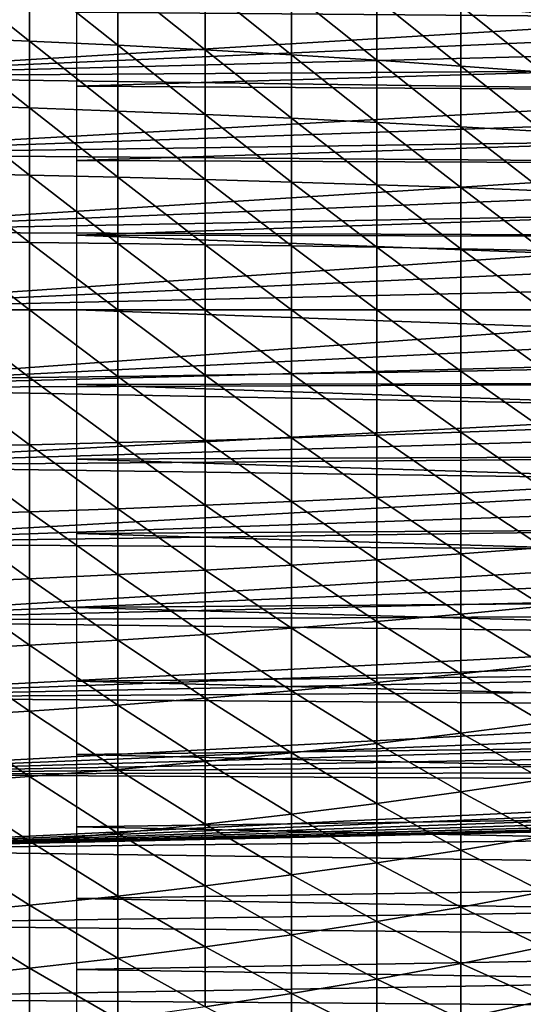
# Model space of a CAD drawing. Header units: millimetres. Extents: x -161 to 161, y -94 to 1149.
# Tile 609 of 656: x 134.69 to 140.07, y -64.96 to -54.45. Entities that reach past the tile are written whole.
import ezdxf

# ---------------------------------------------------------------- set-up
doc = ezdxf.new("R2010")
doc.units = ezdxf.units.MM
doc.header["$LTSCALE"] = 81.481481
for name, color, linetype in [('377', 7, 'CONTINUOUS'), ('378', 7, 'CONTINUOUS'), ('380', 7, 'CONTINUOUS'), ('381', 7, 'CONTINUOUS'), ('383', 7, 'CONTINUOUS')]:
    doc.layers.add(name, color=color, linetype=linetype)

msp = doc.modelspace()

# ---------------------------------------------------------------- linework, layer by layer
at = {"layer": '377', "color": 7, "linetype": 'CONTINUOUS', "true_color": 0xaaaaaa}
for points in [[(133.843, -54.643, -18.822), (133.843, -53.924, -18.697), (134.794, -54.682, -18.569), (133.843, -54.643, -18.822)], [(134.794, -54.682, -18.569), (133.843, -53.924, -18.697), (134.794, -53.973, -18.445), (134.794, -54.682, -18.569)], [(134.794, -54.682, -18.569), (134.794, -53.973, -18.445), (135.737, -54.726, -18.285), (134.794, -54.682, -18.569)], [(135.737, -54.726, -18.285), (134.794, -53.973, -18.445), (135.737, -54.027, -18.163), (135.737, -54.726, -18.285)], [(135.737, -54.726, -18.285), (135.737, -54.027, -18.163), (136.669, -54.774, -17.97), (135.737, -54.726, -18.285)], [(136.669, -54.774, -17.97), (135.737, -54.027, -18.163), (136.669, -54.088, -17.851), (136.669, -54.774, -17.97)], [(136.669, -54.774, -17.97), (136.669, -54.088, -17.851), (137.591, -54.828, -17.626), (136.669, -54.774, -17.97)], [(137.591, -54.828, -17.626), (136.669, -54.088, -17.851), (137.591, -54.154, -17.509), (137.591, -54.828, -17.626)], [(137.591, -54.828, -17.626), (137.591, -54.154, -17.509), (138.501, -54.885, -17.252), (137.591, -54.828, -17.626)], [(138.501, -54.885, -17.252), (137.591, -54.154, -17.509), (138.501, -54.226, -17.137), (138.501, -54.885, -17.252)], [(138.501, -54.885, -17.252), (138.501, -54.226, -17.137), (139.398, -54.948, -16.848), (138.501, -54.885, -17.252)], [(139.398, -54.948, -16.848), (138.501, -54.226, -17.137), (139.398, -54.304, -16.736), (139.398, -54.948, -16.848)], [(139.398, -54.948, -16.848), (139.398, -54.304, -16.736), (140.28, -55.014, -16.416), (139.398, -54.948, -16.848)], [(140.28, -55.014, -16.416), (139.398, -54.304, -16.736), (140.28, -54.388, -16.307), (140.28, -55.014, -16.416)], [(133.843, -55.366, -18.92), (133.843, -54.643, -18.822), (134.794, -55.395, -18.665), (133.843, -55.366, -18.92)], [(134.794, -55.395, -18.665), (133.843, -54.643, -18.822), (134.794, -54.682, -18.569), (134.794, -55.395, -18.665)], [(134.794, -55.395, -18.665), (134.794, -54.682, -18.569), (135.737, -55.428, -18.38), (134.794, -55.395, -18.665)], [(135.737, -55.428, -18.38), (134.794, -54.682, -18.569), (135.737, -54.726, -18.285), (135.737, -55.428, -18.38)], [(135.737, -55.428, -18.38), (135.737, -54.726, -18.285), (136.669, -55.465, -18.064), (135.737, -55.428, -18.38)], [(136.669, -55.465, -18.064), (135.737, -54.726, -18.285), (136.669, -54.774, -17.97), (136.669, -55.465, -18.064)], [(136.669, -55.465, -18.064), (136.669, -54.774, -17.97), (137.591, -55.505, -17.717), (136.669, -55.465, -18.064)], [(137.591, -55.505, -17.717), (136.669, -54.774, -17.97), (137.591, -54.828, -17.626), (137.591, -55.505, -17.717)], [(137.591, -55.505, -17.717), (137.591, -54.828, -17.626), (138.501, -55.548, -17.341), (137.591, -55.505, -17.717)], [(138.501, -55.548, -17.341), (137.591, -54.828, -17.626), (138.501, -54.885, -17.252), (138.501, -55.548, -17.341)], [(138.501, -55.548, -17.341), (138.501, -54.885, -17.252), (139.398, -55.595, -16.935), (138.501, -55.548, -17.341)], [(139.398, -55.595, -16.935), (138.501, -54.885, -17.252), (139.398, -54.948, -16.848), (139.398, -55.595, -16.935)], [(139.398, -55.595, -16.935), (139.398, -54.948, -16.848), (140.28, -55.645, -16.501), (139.398, -55.595, -16.935)], [(140.28, -55.645, -16.501), (139.398, -54.948, -16.848), (140.28, -55.014, -16.416), (140.28, -55.645, -16.501)], [(133.843, -56.092, -18.989), (133.843, -55.366, -18.92), (134.794, -56.112, -18.734), (133.843, -56.092, -18.989)], [(134.794, -56.112, -18.734), (133.843, -55.366, -18.92), (134.794, -55.395, -18.665), (134.794, -56.112, -18.734)], [(134.794, -56.112, -18.734), (134.794, -55.395, -18.665), (135.737, -56.134, -18.447), (134.794, -56.112, -18.734)], [(135.737, -56.134, -18.447), (134.794, -55.395, -18.665), (135.737, -55.428, -18.38), (135.737, -56.134, -18.447)], [(135.737, -56.134, -18.447), (135.737, -55.428, -18.38), (136.669, -56.158, -18.13), (135.737, -56.134, -18.447)], [(136.669, -56.158, -18.13), (135.737, -55.428, -18.38), (136.669, -55.465, -18.064), (136.669, -56.158, -18.13)], [(136.669, -56.158, -18.13), (136.669, -55.465, -18.064), (137.591, -56.185, -17.783), (136.669, -56.158, -18.13)], [(137.591, -56.185, -17.783), (136.669, -55.465, -18.064), (137.591, -55.505, -17.717), (137.591, -56.185, -17.783)], [(137.591, -56.185, -17.783), (137.591, -55.505, -17.717), (138.501, -56.214, -17.405), (137.591, -56.185, -17.783)], [(138.501, -56.214, -17.405), (137.591, -55.505, -17.717), (138.501, -55.548, -17.341), (138.501, -56.214, -17.405)], [(138.501, -56.214, -17.405), (138.501, -55.548, -17.341), (139.398, -56.245, -16.998), (138.501, -56.214, -17.405)], [(139.398, -56.245, -16.998), (138.501, -55.548, -17.341), (139.398, -55.595, -16.935), (139.398, -56.245, -16.998)], [(139.398, -56.245, -16.998), (139.398, -55.595, -16.935), (140.28, -56.278, -16.562), (139.398, -56.245, -16.998)], [(140.28, -56.278, -16.562), (139.398, -55.595, -16.935), (140.28, -55.645, -16.501), (140.28, -56.278, -16.562)], [(133.843, -56.821, -19.031), (133.843, -56.092, -18.989), (134.794, -56.83, -18.775), (133.843, -56.821, -19.031)], [(134.794, -56.83, -18.775), (133.843, -56.092, -18.989), (134.794, -56.112, -18.734), (134.794, -56.83, -18.775)], [(134.794, -56.83, -18.775), (134.794, -56.112, -18.734), (135.737, -56.841, -18.488), (134.794, -56.83, -18.775)], [(135.737, -56.841, -18.488), (134.794, -56.112, -18.734), (135.737, -56.134, -18.447), (135.737, -56.841, -18.488)], [(135.737, -56.841, -18.488), (135.737, -56.134, -18.447), (136.669, -56.854, -18.17), (135.737, -56.841, -18.488)], [(136.669, -56.854, -18.17), (135.737, -56.134, -18.447), (136.669, -56.158, -18.13), (136.669, -56.854, -18.17)], [(136.669, -56.854, -18.17), (136.669, -56.158, -18.13), (137.591, -56.867, -17.822), (136.669, -56.854, -18.17)], [(137.591, -56.867, -17.822), (136.669, -56.158, -18.13), (137.591, -56.185, -17.783), (137.591, -56.867, -17.822)], [(137.591, -56.867, -17.822), (137.591, -56.185, -17.783), (138.501, -56.881, -17.444), (137.591, -56.867, -17.822)], [(138.501, -56.881, -17.444), (137.591, -56.185, -17.783), (138.501, -56.214, -17.405), (138.501, -56.881, -17.444)], [(138.501, -56.881, -17.444), (138.501, -56.214, -17.405), (139.398, -56.897, -17.035), (138.501, -56.881, -17.444)], [(139.398, -56.897, -17.035), (138.501, -56.214, -17.405), (139.398, -56.245, -16.998), (139.398, -56.897, -17.035)], [(139.398, -56.897, -17.035), (139.398, -56.245, -16.998), (140.28, -56.914, -16.598), (139.398, -56.897, -17.035)], [(140.28, -56.914, -16.598), (139.398, -56.245, -16.998), (140.28, -56.278, -16.562), (140.28, -56.914, -16.598)], [(133.843, -57.55, -19.045), (133.843, -56.821, -19.031), (134.794, -57.55, -18.789), (133.843, -57.55, -19.045)], [(134.794, -57.55, -18.789), (133.843, -56.821, -19.031), (134.794, -56.83, -18.775), (134.794, -57.55, -18.789)], [(134.794, -57.55, -18.789), (134.794, -56.83, -18.775), (135.737, -57.55, -18.502), (134.794, -57.55, -18.789)], [(135.737, -57.55, -18.502), (134.794, -56.83, -18.775), (135.737, -56.841, -18.488), (135.737, -57.55, -18.502)], [(135.737, -57.55, -18.502), (135.737, -56.841, -18.488), (136.669, -57.55, -18.184), (135.737, -57.55, -18.502)], [(136.669, -57.55, -18.184), (135.737, -56.841, -18.488), (136.669, -56.854, -18.17), (136.669, -57.55, -18.184)], [(136.669, -57.55, -18.184), (136.669, -56.854, -18.17), (137.591, -57.55, -17.835), (136.669, -57.55, -18.184)], [(137.591, -57.55, -17.835), (136.669, -56.854, -18.17), (137.591, -56.867, -17.822), (137.591, -57.55, -17.835)], [(137.591, -57.55, -17.835), (137.591, -56.867, -17.822), (138.501, -57.55, -17.456), (137.591, -57.55, -17.835)], [(138.501, -57.55, -17.456), (137.591, -56.867, -17.822), (138.501, -56.881, -17.444), (138.501, -57.55, -17.456)], [(138.501, -57.55, -17.456), (138.501, -56.881, -17.444), (139.398, -57.55, -17.048), (138.501, -57.55, -17.456)], [(139.398, -57.55, -17.048), (138.501, -56.881, -17.444), (139.398, -56.897, -17.035), (139.398, -57.55, -17.048)], [(139.398, -57.55, -17.048), (139.398, -56.897, -17.035), (140.28, -57.55, -16.61), (139.398, -57.55, -17.048)], [(140.28, -57.55, -16.61), (139.398, -56.897, -17.035), (140.28, -56.914, -16.598), (140.28, -57.55, -16.61)], [(133.843, -58.279, -19.031), (133.843, -57.55, -19.045), (134.794, -58.27, -18.775), (133.843, -58.279, -19.031)], [(134.794, -58.27, -18.775), (133.843, -57.55, -19.045), (134.794, -57.55, -18.789), (134.794, -58.27, -18.775)], [(134.794, -58.27, -18.775), (134.794, -57.55, -18.789), (135.737, -58.259, -18.488), (134.794, -58.27, -18.775)], [(135.737, -58.259, -18.488), (134.794, -57.55, -18.789), (135.737, -57.55, -18.502), (135.737, -58.259, -18.488)], [(135.737, -58.259, -18.488), (135.737, -57.55, -18.502), (136.669, -58.246, -18.17), (135.737, -58.259, -18.488)], [(136.669, -58.246, -18.17), (135.737, -57.55, -18.502), (136.669, -57.55, -18.184), (136.669, -58.246, -18.17)], [(136.669, -58.246, -18.17), (136.669, -57.55, -18.184), (137.591, -58.233, -17.822), (136.669, -58.246, -18.17)], [(137.591, -58.233, -17.822), (136.669, -57.55, -18.184), (137.591, -57.55, -17.835), (137.591, -58.233, -17.822)], [(137.591, -58.233, -17.822), (137.591, -57.55, -17.835), (138.501, -58.219, -17.444), (137.591, -58.233, -17.822)], [(138.501, -58.219, -17.444), (137.591, -57.55, -17.835), (138.501, -57.55, -17.456), (138.501, -58.219, -17.444)], [(138.501, -58.219, -17.444), (138.501, -57.55, -17.456), (139.398, -58.203, -17.035), (138.501, -58.219, -17.444)], [(139.398, -58.203, -17.035), (138.501, -57.55, -17.456), (139.398, -57.55, -17.048), (139.398, -58.203, -17.035)], [(139.398, -58.203, -17.035), (139.398, -57.55, -17.048), (140.28, -58.186, -16.598), (139.398, -58.203, -17.035)], [(140.28, -58.186, -16.598), (139.398, -57.55, -17.048), (140.28, -57.55, -16.61), (140.28, -58.186, -16.598)], [(139.398, -58.855, -16.998), (138.501, -58.219, -17.444), (139.398, -58.203, -17.035), (139.398, -58.855, -16.998)], [(140.28, -58.822, -16.562), (139.398, -58.203, -17.035), (140.28, -58.186, -16.598), (140.28, -58.822, -16.562)], [(139.398, -58.855, -16.998), (139.398, -58.203, -17.035), (140.28, -58.822, -16.562), (139.398, -58.855, -16.998)], [(134.794, -58.988, -18.734), (133.843, -58.279, -19.031), (134.794, -58.27, -18.775), (134.794, -58.988, -18.734)], [(133.843, -59.008, -18.989), (133.843, -58.279, -19.031), (134.794, -58.988, -18.734), (133.843, -59.008, -18.989)], [(135.737, -58.966, -18.447), (134.794, -58.27, -18.775), (135.737, -58.259, -18.488), (135.737, -58.966, -18.447)], [(134.794, -58.988, -18.734), (134.794, -58.27, -18.775), (135.737, -58.966, -18.447), (134.794, -58.988, -18.734)], [(136.669, -58.942, -18.13), (135.737, -58.259, -18.488), (136.669, -58.246, -18.17), (136.669, -58.942, -18.13)], [(135.737, -58.966, -18.447), (135.737, -58.259, -18.488), (136.669, -58.942, -18.13), (135.737, -58.966, -18.447)], [(137.591, -58.915, -17.783), (136.669, -58.246, -18.17), (137.591, -58.233, -17.822), (137.591, -58.915, -17.783)], [(136.669, -58.942, -18.13), (136.669, -58.246, -18.17), (137.591, -58.915, -17.783), (136.669, -58.942, -18.13)], [(138.501, -58.886, -17.405), (137.591, -58.233, -17.822), (138.501, -58.219, -17.444), (138.501, -58.886, -17.405)], [(137.591, -58.915, -17.783), (137.591, -58.233, -17.822), (138.501, -58.886, -17.405), (137.591, -58.915, -17.783)], [(138.501, -58.886, -17.405), (138.501, -58.219, -17.444), (139.398, -58.855, -16.998), (138.501, -58.886, -17.405)], [(140.28, -59.455, -16.501), (139.398, -58.855, -16.998), (140.28, -58.822, -16.562), (140.28, -59.455, -16.501)], [(136.669, -59.635, -18.064), (135.737, -58.966, -18.447), (136.669, -58.942, -18.13), (136.669, -59.635, -18.064)], [(137.591, -59.595, -17.717), (136.669, -58.942, -18.13), (137.591, -58.915, -17.783), (137.591, -59.595, -17.717)], [(136.669, -59.635, -18.064), (136.669, -58.942, -18.13), (137.591, -59.595, -17.717), (136.669, -59.635, -18.064)], [(138.501, -59.552, -17.341), (137.591, -58.915, -17.783), (138.501, -58.886, -17.405), (138.501, -59.552, -17.341)], [(137.591, -59.595, -17.717), (137.591, -58.915, -17.783), (138.501, -59.552, -17.341), (137.591, -59.595, -17.717)], [(139.398, -59.505, -16.935), (138.501, -58.886, -17.405), (139.398, -58.855, -16.998), (139.398, -59.505, -16.935)], [(138.501, -59.552, -17.341), (138.501, -58.886, -17.405), (139.398, -59.505, -16.935), (138.501, -59.552, -17.341)], [(139.398, -59.505, -16.935), (139.398, -58.855, -16.998), (140.28, -59.455, -16.501), (139.398, -59.505, -16.935)], [(134.794, -59.705, -18.665), (133.843, -59.008, -18.989), (134.794, -58.988, -18.734), (134.794, -59.705, -18.665)], [(133.843, -59.734, -18.92), (133.843, -59.008, -18.989), (134.794, -59.705, -18.665), (133.843, -59.734, -18.92)], [(135.737, -59.672, -18.38), (134.794, -58.988, -18.734), (135.737, -58.966, -18.447), (135.737, -59.672, -18.38)], [(134.794, -59.705, -18.665), (134.794, -58.988, -18.734), (135.737, -59.672, -18.38), (134.794, -59.705, -18.665)], [(135.737, -59.672, -18.38), (135.737, -58.966, -18.447), (136.669, -59.635, -18.064), (135.737, -59.672, -18.38)], [(140.28, -60.086, -16.416), (139.398, -59.505, -16.935), (140.28, -59.455, -16.501), (140.28, -60.086, -16.416)], [(138.501, -60.215, -17.252), (137.591, -59.595, -17.717), (138.501, -59.552, -17.341), (138.501, -60.215, -17.252)], [(139.398, -60.152, -16.848), (138.501, -59.552, -17.341), (139.398, -59.505, -16.935), (139.398, -60.152, -16.848)], [(138.501, -60.215, -17.252), (138.501, -59.552, -17.341), (139.398, -60.152, -16.848), (138.501, -60.215, -17.252)], [(139.398, -60.152, -16.848), (139.398, -59.505, -16.935), (140.28, -60.086, -16.416), (139.398, -60.152, -16.848)], [(135.737, -60.374, -18.285), (134.794, -59.705, -18.665), (135.737, -59.672, -18.38), (135.737, -60.374, -18.285)], [(136.669, -60.326, -17.97), (135.737, -59.672, -18.38), (136.669, -59.635, -18.064), (136.669, -60.326, -17.97)], [(135.737, -60.374, -18.285), (135.737, -59.672, -18.38), (136.669, -60.326, -17.97), (135.737, -60.374, -18.285)], [(137.591, -60.272, -17.626), (136.669, -59.635, -18.064), (137.591, -59.595, -17.717), (137.591, -60.272, -17.626)], [(136.669, -60.326, -17.97), (136.669, -59.635, -18.064), (137.591, -60.272, -17.626), (136.669, -60.326, -17.97)], [(137.591, -60.272, -17.626), (137.591, -59.595, -17.717), (138.501, -60.215, -17.252), (137.591, -60.272, -17.626)], [(134.794, -60.418, -18.569), (133.843, -59.734, -18.92), (134.794, -59.705, -18.665), (134.794, -60.418, -18.569)], [(133.843, -60.457, -18.822), (133.843, -59.734, -18.92), (134.794, -60.418, -18.569), (133.843, -60.457, -18.822)], [(134.794, -60.418, -18.569), (134.794, -59.705, -18.665), (135.737, -60.374, -18.285), (134.794, -60.418, -18.569)], [(140.28, -60.712, -16.307), (139.398, -60.152, -16.848), (140.28, -60.086, -16.416), (140.28, -60.712, -16.307)], [(139.398, -60.796, -16.736), (138.501, -60.215, -17.252), (139.398, -60.152, -16.848), (139.398, -60.796, -16.736)], [(139.398, -60.796, -16.736), (139.398, -60.152, -16.848), (140.28, -60.712, -16.307), (139.398, -60.796, -16.736)], [(137.591, -60.946, -17.509), (136.669, -60.326, -17.97), (137.591, -60.272, -17.626), (137.591, -60.946, -17.509)], [(138.501, -60.874, -17.137), (137.591, -60.272, -17.626), (138.501, -60.215, -17.252), (138.501, -60.874, -17.137)], [(137.591, -60.946, -17.509), (137.591, -60.272, -17.626), (138.501, -60.874, -17.137), (137.591, -60.946, -17.509)], [(138.501, -60.874, -17.137), (138.501, -60.215, -17.252), (139.398, -60.796, -16.736), (138.501, -60.874, -17.137)], [(135.737, -61.073, -18.163), (134.794, -60.418, -18.569), (135.737, -60.374, -18.285), (135.737, -61.073, -18.163)], [(136.669, -61.012, -17.851), (135.737, -60.374, -18.285), (136.669, -60.326, -17.97), (136.669, -61.012, -17.851)], [(135.737, -61.073, -18.163), (135.737, -60.374, -18.285), (136.669, -61.012, -17.851), (135.737, -61.073, -18.163)], [(136.669, -61.012, -17.851), (136.669, -60.326, -17.97), (137.591, -60.946, -17.509), (136.669, -61.012, -17.851)], [(134.794, -61.127, -18.445), (133.843, -60.457, -18.822), (134.794, -60.418, -18.569), (134.794, -61.127, -18.445)], [(133.843, -61.176, -18.697), (133.843, -60.457, -18.822), (134.794, -61.127, -18.445), (133.843, -61.176, -18.697)], [(134.794, -61.127, -18.445), (134.794, -60.418, -18.569), (135.737, -61.073, -18.163), (134.794, -61.127, -18.445)], [(140.28, -61.335, -16.173), (139.398, -60.796, -16.736), (140.28, -60.712, -16.307), (140.28, -61.335, -16.173)], [(139.398, -61.434, -16.6), (138.501, -60.874, -17.137), (139.398, -60.796, -16.736), (139.398, -61.434, -16.6)], [(139.398, -61.434, -16.6), (139.398, -60.796, -16.736), (140.28, -61.335, -16.173), (139.398, -61.434, -16.6)], [(138.501, -61.527, -16.997), (137.591, -60.946, -17.509), (138.501, -60.874, -17.137), (138.501, -61.527, -16.997)], [(138.501, -61.527, -16.997), (138.501, -60.874, -17.137), (139.398, -61.434, -16.6), (138.501, -61.527, -16.997)], [(136.669, -61.693, -17.705), (135.737, -61.073, -18.163), (136.669, -61.012, -17.851), (136.669, -61.693, -17.705)], [(137.591, -61.614, -17.366), (136.669, -61.012, -17.851), (137.591, -60.946, -17.509), (137.591, -61.614, -17.366)], [(136.669, -61.693, -17.705), (136.669, -61.012, -17.851), (137.591, -61.614, -17.366), (136.669, -61.693, -17.705)], [(137.591, -61.614, -17.366), (137.591, -60.946, -17.509), (138.501, -61.527, -16.997), (137.591, -61.614, -17.366)], [(134.794, -61.831, -18.295), (133.843, -61.176, -18.697), (134.794, -61.127, -18.445), (134.794, -61.831, -18.295)], [(135.737, -61.766, -18.015), (134.794, -61.127, -18.445), (135.737, -61.073, -18.163), (135.737, -61.766, -18.015)], [(134.794, -61.831, -18.295), (134.794, -61.127, -18.445), (135.737, -61.766, -18.015), (134.794, -61.831, -18.295)], [(135.737, -61.766, -18.015), (135.737, -61.073, -18.163), (136.669, -61.693, -17.705), (135.737, -61.766, -18.015)], [(133.843, -61.89, -18.544), (133.843, -61.176, -18.697), (134.794, -61.831, -18.295), (133.843, -61.89, -18.544)], [(140.28, -61.951, -16.017), (139.398, -61.434, -16.6), (140.28, -61.335, -16.173), (140.28, -61.951, -16.017)], [(139.398, -62.067, -16.439), (138.501, -61.527, -16.997), (139.398, -61.434, -16.6), (139.398, -62.067, -16.439)], [(139.398, -62.067, -16.439), (139.398, -61.434, -16.6), (140.28, -61.951, -16.017), (139.398, -62.067, -16.439)], [(138.501, -62.176, -16.832), (137.591, -61.614, -17.366), (138.501, -61.527, -16.997), (138.501, -62.176, -16.832)], [(138.501, -62.176, -16.832), (138.501, -61.527, -16.997), (139.398, -62.067, -16.439), (138.501, -62.176, -16.832)], [(137.591, -62.276, -17.197), (136.669, -61.693, -17.705), (137.591, -61.614, -17.366), (137.591, -62.276, -17.197)], [(137.591, -62.276, -17.197), (137.591, -61.614, -17.366), (138.501, -62.176, -16.832), (137.591, -62.276, -17.197)], [(135.737, -62.453, -17.84), (134.794, -61.831, -18.295), (135.737, -61.766, -18.015), (135.737, -62.453, -17.84)], [(136.669, -62.368, -17.534), (135.737, -61.766, -18.015), (136.669, -61.693, -17.705), (136.669, -62.368, -17.534)], [(135.737, -62.453, -17.84), (135.737, -61.766, -18.015), (136.669, -62.368, -17.534), (135.737, -62.453, -17.84)], [(136.669, -62.368, -17.534), (136.669, -61.693, -17.705), (137.591, -62.276, -17.197), (136.669, -62.368, -17.534)], [(134.794, -62.529, -18.117), (133.843, -61.89, -18.544), (134.794, -61.831, -18.295), (134.794, -62.529, -18.117)], [(134.794, -62.529, -18.117), (134.794, -61.831, -18.295), (135.737, -62.453, -17.84), (134.794, -62.529, -18.117)], [(133.843, -62.597, -18.364), (133.843, -61.89, -18.544), (134.794, -62.529, -18.117), (133.843, -62.597, -18.364)], [(140.28, -62.562, -15.836), (139.398, -62.067, -16.439), (140.28, -61.951, -16.017), (140.28, -62.562, -15.836)], [(139.398, -62.694, -16.253), (138.501, -62.176, -16.832), (139.398, -62.067, -16.439), (139.398, -62.694, -16.253)], [(139.398, -62.694, -16.253), (139.398, -62.067, -16.439), (140.28, -62.562, -15.836), (139.398, -62.694, -16.253)], [(138.501, -62.817, -16.643), (137.591, -62.276, -17.197), (138.501, -62.176, -16.832), (138.501, -62.817, -16.643)], [(138.501, -62.817, -16.643), (138.501, -62.176, -16.832), (139.398, -62.694, -16.253), (138.501, -62.817, -16.643)], [(137.591, -62.931, -17.004), (136.669, -62.368, -17.534), (137.591, -62.276, -17.197), (137.591, -62.931, -17.004)], [(137.591, -62.931, -17.004), (137.591, -62.276, -17.197), (138.501, -62.817, -16.643), (137.591, -62.931, -17.004)], [(136.669, -63.036, -17.336), (135.737, -62.453, -17.84), (136.669, -62.368, -17.534), (136.669, -63.036, -17.336)], [(136.669, -63.036, -17.336), (136.669, -62.368, -17.534), (137.591, -62.931, -17.004), (136.669, -63.036, -17.336)], [(135.737, -63.132, -17.639), (134.794, -62.529, -18.117), (135.737, -62.453, -17.84), (135.737, -63.132, -17.639)], [(135.737, -63.132, -17.639), (135.737, -62.453, -17.84), (136.669, -63.036, -17.336), (135.737, -63.132, -17.639)], [(134.794, -63.219, -17.913), (133.843, -62.597, -18.364), (134.794, -62.529, -18.117), (134.794, -63.219, -17.913)], [(133.843, -63.296, -18.158), (133.843, -62.597, -18.364), (134.794, -63.219, -17.913), (133.843, -63.296, -18.158)], [(134.794, -63.219, -17.913), (134.794, -62.529, -18.117), (135.737, -63.132, -17.639), (134.794, -63.219, -17.913)], [(140.28, -63.165, -15.633), (139.398, -62.694, -16.253), (140.28, -62.562, -15.836), (140.28, -63.165, -15.633)], [(139.398, -63.313, -16.045), (138.501, -62.817, -16.643), (139.398, -62.694, -16.253), (139.398, -63.313, -16.045)], [(139.398, -63.313, -16.045), (139.398, -62.694, -16.253), (140.28, -63.165, -15.633), (139.398, -63.313, -16.045)], [(138.501, -63.451, -16.429), (137.591, -62.931, -17.004), (138.501, -62.817, -16.643), (138.501, -63.451, -16.429)], [(138.501, -63.451, -16.429), (138.501, -62.817, -16.643), (139.398, -63.313, -16.045), (138.501, -63.451, -16.429)], [(137.591, -63.579, -16.785), (136.669, -63.036, -17.336), (137.591, -62.931, -17.004), (137.591, -63.579, -16.785)], [(137.591, -63.579, -16.785), (137.591, -62.931, -17.004), (138.501, -63.451, -16.429), (137.591, -63.579, -16.785)], [(136.669, -63.696, -17.113), (135.737, -63.132, -17.639), (136.669, -63.036, -17.336), (136.669, -63.696, -17.113)], [(136.669, -63.696, -17.113), (136.669, -63.036, -17.336), (137.591, -63.579, -16.785), (136.669, -63.696, -17.113)], [(135.737, -63.804, -17.413), (134.794, -63.219, -17.913), (135.737, -63.132, -17.639), (135.737, -63.804, -17.413)], [(135.737, -63.804, -17.413), (135.737, -63.132, -17.639), (136.669, -63.696, -17.113), (135.737, -63.804, -17.413)], [(134.794, -63.901, -17.683), (133.843, -63.296, -18.158), (134.794, -63.219, -17.913), (134.794, -63.901, -17.683)], [(134.794, -63.901, -17.683), (134.794, -63.219, -17.913), (135.737, -63.804, -17.413), (134.794, -63.901, -17.683)], [(140.28, -63.759, -15.406), (139.398, -63.313, -16.045), (140.28, -63.165, -15.633), (140.28, -63.759, -15.406)], [(133.843, -63.988, -17.924), (133.843, -63.296, -18.158), (134.794, -63.901, -17.683), (133.843, -63.988, -17.924)], [(139.398, -63.923, -15.812), (138.501, -63.451, -16.429), (139.398, -63.313, -16.045), (139.398, -63.923, -15.812)], [(139.398, -63.923, -15.812), (139.398, -63.313, -16.045), (140.28, -63.759, -15.406), (139.398, -63.923, -15.812)], [(138.501, -64.075, -16.191), (137.591, -63.579, -16.785), (138.501, -63.451, -16.429), (138.501, -64.075, -16.191)], [(138.501, -64.075, -16.191), (138.501, -63.451, -16.429), (139.398, -63.923, -15.812), (138.501, -64.075, -16.191)], [(137.591, -64.217, -16.542), (136.669, -63.696, -17.113), (137.591, -63.579, -16.785), (137.591, -64.217, -16.542)], [(137.591, -64.217, -16.542), (137.591, -63.579, -16.785), (138.501, -64.075, -16.191), (137.591, -64.217, -16.542)], [(136.669, -64.347, -16.865), (135.737, -63.804, -17.413), (136.669, -63.696, -17.113), (136.669, -64.347, -16.865)], [(136.669, -64.347, -16.865), (136.669, -63.696, -17.113), (137.591, -64.217, -16.542), (136.669, -64.347, -16.865)], [(140.28, -64.345, -15.157), (139.398, -63.923, -15.812), (140.28, -63.759, -15.406), (140.28, -64.345, -15.157)], [(135.737, -64.466, -17.16), (134.794, -63.901, -17.683), (135.737, -63.804, -17.413), (135.737, -64.466, -17.16)], [(135.737, -64.466, -17.16), (135.737, -63.804, -17.413), (136.669, -64.347, -16.865), (135.737, -64.466, -17.16)], [(134.794, -64.574, -17.427), (133.843, -63.988, -17.924), (134.794, -63.901, -17.683), (134.794, -64.574, -17.427)], [(134.794, -64.574, -17.427), (134.794, -63.901, -17.683), (135.737, -64.466, -17.16), (134.794, -64.574, -17.427)], [(139.398, -64.524, -15.556), (138.501, -64.075, -16.191), (139.398, -63.923, -15.812), (139.398, -64.524, -15.556)], [(139.398, -64.524, -15.556), (139.398, -63.923, -15.812), (140.28, -64.345, -15.157), (139.398, -64.524, -15.556)], [(133.843, -64.669, -17.664), (133.843, -63.988, -17.924), (134.794, -64.574, -17.427), (133.843, -64.669, -17.664)], [(138.501, -64.691, -15.929), (137.591, -64.217, -16.542), (138.501, -64.075, -16.191), (138.501, -64.691, -15.929)], [(138.501, -64.691, -15.929), (138.501, -64.075, -16.191), (139.398, -64.524, -15.556), (138.501, -64.691, -15.929)], [(137.591, -64.846, -16.274), (136.669, -64.347, -16.865), (137.591, -64.217, -16.542), (137.591, -64.846, -16.274)], [(137.591, -64.846, -16.274), (137.591, -64.217, -16.542), (138.501, -64.691, -15.929), (137.591, -64.846, -16.274)], [(136.669, -64.988, -16.593), (135.737, -64.466, -17.16), (136.669, -64.347, -16.865), (136.669, -64.988, -16.593)], [(136.669, -64.988, -16.593), (136.669, -64.347, -16.865), (137.591, -64.846, -16.274), (136.669, -64.988, -16.593)], [(140.28, -64.92, -14.886), (139.398, -64.524, -15.556), (140.28, -64.345, -15.157), (140.28, -64.92, -14.886)], [(135.737, -65.118, -16.883), (134.794, -64.574, -17.427), (135.737, -64.466, -17.16), (135.737, -65.118, -16.883)], [(135.737, -65.118, -16.883), (135.737, -64.466, -17.16), (136.669, -64.988, -16.593), (135.737, -65.118, -16.883)], [(134.794, -65.236, -17.145), (133.843, -64.669, -17.664), (134.794, -64.574, -17.427), (134.794, -65.236, -17.145)], [(134.794, -65.236, -17.145), (134.794, -64.574, -17.427), (135.737, -65.118, -16.883), (134.794, -65.236, -17.145)], [(139.398, -65.115, -15.278), (138.501, -64.691, -15.929), (139.398, -64.524, -15.556), (139.398, -65.115, -15.278)], [(139.398, -65.115, -15.278), (139.398, -64.524, -15.556), (140.28, -64.92, -14.886), (139.398, -65.115, -15.278)], [(133.843, -65.341, -17.379), (133.843, -64.669, -17.664), (134.794, -65.236, -17.145), (133.843, -65.341, -17.379)], [(138.501, -65.296, -15.644), (137.591, -64.846, -16.274), (138.501, -64.691, -15.929), (138.501, -65.296, -15.644)], [(138.501, -65.296, -15.644), (138.501, -64.691, -15.929), (139.398, -65.115, -15.278), (138.501, -65.296, -15.644)], [(137.591, -65.464, -15.983), (136.669, -64.988, -16.593), (137.591, -64.846, -16.274), (137.591, -65.464, -15.983)], [(137.591, -65.464, -15.983), (137.591, -64.846, -16.274), (138.501, -65.296, -15.644), (137.591, -65.464, -15.983)], [(140.28, -65.485, -14.592), (139.398, -65.115, -15.278), (140.28, -64.92, -14.886), (140.28, -65.485, -14.592)]]:
    msp.add_3dface(points, dxfattribs=at)
at = {"layer": '378', "color": 7, "linetype": 'CONTINUOUS', "true_color": 0xaaaaaa}
for points in [[(131.8, -55.059, 22.06), (144.421, -54.296, 21.961), (131.8, -54.234, 21.951), (131.8, -55.059, 22.06)], [(144.257, -54.518, 21.992), (144.421, -54.296, 21.961), (131.8, -55.059, 22.06), (144.257, -54.518, 21.992)], [(144.106, -54.746, 22.023), (144.257, -54.518, 21.992), (131.8, -55.059, 22.06), (144.106, -54.746, 22.023)], [(143.967, -54.982, 22.051), (144.106, -54.746, 22.023), (131.8, -55.059, 22.06), (143.967, -54.982, 22.051)], [(143.841, -55.224, 22.078), (143.967, -54.982, 22.051), (131.8, -55.059, 22.06), (143.841, -55.224, 22.078)], [(131.8, -55.887, 22.138), (143.841, -55.224, 22.078), (131.8, -55.059, 22.06), (131.8, -55.887, 22.138)], [(143.727, -55.471, 22.103), (143.841, -55.224, 22.078), (131.8, -55.887, 22.138), (143.727, -55.471, 22.103)], [(143.627, -55.722, 22.125), (143.727, -55.471, 22.103), (131.8, -55.887, 22.138), (143.627, -55.722, 22.125)], [(143.54, -55.979, 22.144), (143.627, -55.722, 22.125), (131.8, -55.887, 22.138), (143.54, -55.979, 22.144)], [(131.8, -56.718, 22.184), (143.54, -55.979, 22.144), (131.8, -55.887, 22.138), (131.8, -56.718, 22.184)], [(143.466, -56.239, 22.161), (143.54, -55.979, 22.144), (131.8, -56.718, 22.184), (143.466, -56.239, 22.161)], [(143.406, -56.499, 22.175), (143.466, -56.239, 22.161), (131.8, -56.718, 22.184), (143.406, -56.499, 22.175)], [(143.359, -56.76, 22.186), (143.406, -56.499, 22.175), (131.8, -56.718, 22.184), (143.359, -56.76, 22.186)], [(131.8, -57.55, 22.2), (143.359, -56.76, 22.186), (131.8, -56.718, 22.184), (131.8, -57.55, 22.2)], [(143.326, -57.022, 22.194), (143.359, -56.76, 22.186), (131.8, -57.55, 22.2), (143.326, -57.022, 22.194)], [(143.306, -57.286, 22.198), (143.326, -57.022, 22.194), (131.8, -57.55, 22.2), (143.306, -57.286, 22.198)], [(143.3, -57.55, 22.2), (143.306, -57.286, 22.198), (131.8, -57.55, 22.2), (143.3, -57.55, 22.2)]]:
    msp.add_3dface(points, dxfattribs=at)
at = {"layer": '380', "color": 7, "linetype": 'CONTINUOUS', "true_color": 0xaaaaaa}
for points in [[(156.317, -53.799, 19.866), (156.317, -54.543, 19.992), (135.3, -54.373, 20.708), (156.317, -53.799, 19.866)], [(135.3, -54.373, 20.708), (156.317, -54.543, 19.992), (135.3, -55.163, 20.814), (135.3, -54.373, 20.708)], [(156.317, -54.543, 19.992), (156.317, -55.291, 20.09), (135.3, -55.163, 20.814), (156.317, -54.543, 19.992)], [(135.3, -55.163, 20.814), (156.317, -55.291, 20.09), (135.3, -55.957, 20.889), (135.3, -55.163, 20.814)], [(156.317, -55.291, 20.09), (156.317, -56.042, 20.16), (135.3, -55.957, 20.889), (156.317, -55.291, 20.09)], [(135.3, -55.957, 20.889), (156.317, -56.042, 20.16), (135.3, -56.753, 20.935), (135.3, -55.957, 20.889)], [(156.317, -56.042, 20.16), (156.317, -56.796, 20.202), (135.3, -56.753, 20.935), (156.317, -56.042, 20.16)], [(156.317, -56.796, 20.202), (156.317, -57.55, 20.216), (135.3, -56.753, 20.935), (156.317, -56.796, 20.202)], [(135.3, -56.753, 20.935), (156.317, -57.55, 20.216), (135.3, -57.55, 20.95), (135.3, -56.753, 20.935)]]:
    msp.add_3dface(points, dxfattribs=at)
at = {"layer": '381', "color": 7, "linetype": 'CONTINUOUS', "true_color": 0xaaaaaa}
for points in [[(143.3, -57.55, 22.2), (131.8, -57.55, 22.2), (131.8, -58.382, 22.184), (143.3, -57.55, 22.2)], [(143.3, -57.55, 22.2), (131.8, -58.382, 22.184), (143.306, -57.814, 22.198), (143.3, -57.55, 22.2)], [(143.306, -57.814, 22.198), (131.8, -58.382, 22.184), (143.326, -58.078, 22.194), (143.306, -57.814, 22.198)], [(143.326, -58.078, 22.194), (131.8, -58.382, 22.184), (143.359, -58.34, 22.186), (143.326, -58.078, 22.194)], [(143.359, -58.34, 22.186), (131.8, -58.382, 22.184), (143.406, -58.6, 22.175), (143.359, -58.34, 22.186)], [(131.8, -58.382, 22.184), (131.8, -59.213, 22.138), (143.406, -58.6, 22.175), (131.8, -58.382, 22.184)], [(143.406, -58.6, 22.175), (131.8, -59.213, 22.138), (143.466, -58.861, 22.161), (143.406, -58.6, 22.175)], [(143.466, -58.861, 22.161), (131.8, -59.213, 22.138), (143.54, -59.121, 22.144), (143.466, -58.861, 22.161)], [(143.54, -59.121, 22.144), (131.8, -59.213, 22.138), (143.627, -59.378, 22.125), (143.54, -59.121, 22.144)], [(131.8, -59.213, 22.138), (131.8, -60.041, 22.06), (143.627, -59.378, 22.125), (131.8, -59.213, 22.138)], [(143.627, -59.378, 22.125), (131.8, -60.041, 22.06), (143.727, -59.629, 22.103), (143.627, -59.378, 22.125)], [(143.727, -59.629, 22.103), (131.8, -60.041, 22.06), (143.841, -59.876, 22.078), (143.727, -59.629, 22.103)], [(143.841, -59.876, 22.078), (131.8, -60.041, 22.06), (143.968, -60.119, 22.051), (143.841, -59.876, 22.078)], [(131.8, -60.041, 22.06), (131.8, -60.866, 21.951), (143.968, -60.119, 22.051), (131.8, -60.041, 22.06)], [(143.968, -60.119, 22.051), (131.8, -60.866, 21.951), (144.107, -60.355, 22.023), (143.968, -60.119, 22.051)], [(144.107, -60.355, 22.023), (131.8, -60.866, 21.951), (144.258, -60.583, 21.992), (144.107, -60.355, 22.023)], [(144.258, -60.583, 21.992), (131.8, -60.866, 21.951), (144.421, -60.804, 21.961), (144.258, -60.583, 21.992)], [(144.421, -60.804, 21.961), (131.8, -60.866, 21.951), (144.596, -61.019, 21.928), (144.421, -60.804, 21.961)], [(131.8, -60.866, 21.951), (131.8, -61.687, 21.812), (144.596, -61.019, 21.928), (131.8, -60.866, 21.951)], [(144.596, -61.019, 21.928), (131.8, -61.687, 21.812), (144.783, -61.224, 21.895), (144.596, -61.019, 21.928)], [(144.783, -61.224, 21.895), (131.8, -61.687, 21.812), (144.979, -61.419, 21.861), (144.783, -61.224, 21.895)], [(144.979, -61.419, 21.861), (131.8, -61.687, 21.812), (145.186, -61.605, 21.827), (144.979, -61.419, 21.861)], [(145.186, -61.605, 21.827), (131.8, -61.687, 21.812), (145.404, -61.781, 21.794), (145.186, -61.605, 21.827)], [(131.8, -61.687, 21.812), (131.8, -62.501, 21.642), (145.404, -61.781, 21.794), (131.8, -61.687, 21.812)], [(145.404, -61.781, 21.794), (131.8, -62.501, 21.642), (145.63, -61.946, 21.761), (145.404, -61.781, 21.794)], [(145.63, -61.946, 21.761), (131.8, -62.501, 21.642), (145.864, -62.098, 21.73), (145.63, -61.946, 21.761)], [(145.864, -62.098, 21.73), (131.8, -62.501, 21.642), (146.107, -62.24, 21.7), (145.864, -62.098, 21.73)], [(146.107, -62.24, 21.7), (131.8, -62.501, 21.642), (146.358, -62.369, 21.672), (146.107, -62.24, 21.7)], [(146.358, -62.369, 21.672), (131.8, -62.501, 21.642), (146.613, -62.486, 21.646), (146.358, -62.369, 21.672)], [(146.613, -62.486, 21.646), (131.8, -62.501, 21.642), (146.874, -62.588, 21.622), (146.613, -62.486, 21.646)], [(131.8, -62.501, 21.642), (131.8, -63.309, 21.442), (146.874, -62.588, 21.622), (131.8, -62.501, 21.642)], [(146.874, -62.588, 21.622), (131.8, -63.309, 21.442), (147.141, -62.678, 21.601), (146.874, -62.588, 21.622)], [(147.141, -62.678, 21.601), (131.8, -63.309, 21.442), (147.412, -62.755, 21.583), (147.141, -62.678, 21.601)], [(147.412, -62.755, 21.583), (131.8, -63.309, 21.442), (147.686, -62.818, 21.567), (147.412, -62.755, 21.583)], [(147.686, -62.818, 21.567), (131.8, -63.309, 21.442), (147.96, -62.866, 21.556), (147.686, -62.818, 21.567)], [(147.96, -62.866, 21.556), (131.8, -63.309, 21.442), (148.238, -62.901, 21.547), (147.96, -62.866, 21.556)], [(148.238, -62.901, 21.547), (131.8, -63.309, 21.442), (148.518, -62.922, 21.542), (148.238, -62.901, 21.547)], [(148.518, -62.922, 21.542), (131.8, -63.309, 21.442), (148.8, -62.929, 21.54), (148.518, -62.922, 21.542)], [(148.8, -62.929, 21.54), (131.8, -63.309, 21.442), (160.309, -63.002, 21.522), (148.8, -62.929, 21.54)], [(160.309, -63.002, 21.522), (131.8, -63.309, 21.442), (160.309, -63.7, 21.333), (160.309, -63.002, 21.522)], [(131.8, -63.309, 21.442), (131.8, -64.109, 21.211), (160.309, -63.7, 21.333), (131.8, -63.309, 21.442)], [(160.309, -63.7, 21.333), (131.8, -64.109, 21.211), (160.309, -64.407, 21.117), (160.309, -63.7, 21.333)], [(131.8, -64.109, 21.211), (131.8, -64.899, 20.951), (160.309, -64.407, 21.117), (131.8, -64.109, 21.211)], [(160.309, -64.407, 21.117), (131.8, -64.899, 20.951), (160.309, -65.12, 20.873), (160.309, -64.407, 21.117)], [(131.8, -64.899, 20.951), (131.8, -65.679, 20.662), (160.309, -65.12, 20.873), (131.8, -64.899, 20.951)]]:
    msp.add_3dface(points, dxfattribs=at)
at = {"layer": '383', "color": 7, "linetype": 'CONTINUOUS', "true_color": 0xaaaaaa}
for points in [[(135.3, -57.55, 20.95), (156.317, -57.55, 20.216), (156.317, -58.304, 20.202), (135.3, -57.55, 20.95)], [(135.3, -57.55, 20.95), (156.317, -58.304, 20.202), (135.3, -58.347, 20.935), (135.3, -57.55, 20.95)], [(156.317, -58.304, 20.202), (156.317, -59.058, 20.16), (135.3, -58.347, 20.935), (156.317, -58.304, 20.202)], [(135.3, -58.347, 20.935), (156.317, -59.058, 20.16), (135.3, -59.143, 20.889), (135.3, -58.347, 20.935)], [(156.317, -59.058, 20.16), (156.317, -59.809, 20.09), (135.3, -59.143, 20.889), (156.317, -59.058, 20.16)], [(135.3, -59.143, 20.889), (156.317, -59.809, 20.09), (135.3, -59.937, 20.814), (135.3, -59.143, 20.889)], [(156.317, -59.809, 20.09), (156.317, -60.557, 19.992), (135.3, -59.937, 20.814), (156.317, -59.809, 20.09)], [(135.3, -59.937, 20.814), (156.317, -60.557, 19.992), (135.3, -60.727, 20.708), (135.3, -59.937, 20.814)], [(156.317, -60.557, 19.992), (156.317, -61.301, 19.866), (135.3, -60.727, 20.708), (156.317, -60.557, 19.992)], [(135.3, -60.727, 20.708), (156.317, -61.301, 19.866), (135.3, -61.513, 20.573), (135.3, -60.727, 20.708)], [(156.317, -61.301, 19.866), (156.317, -62.04, 19.712), (135.3, -61.513, 20.573), (156.317, -61.301, 19.866)], [(135.3, -61.513, 20.573), (156.317, -62.04, 19.712), (135.3, -62.293, 20.407), (135.3, -61.513, 20.573)], [(156.317, -62.04, 19.712), (156.317, -62.772, 19.532), (135.3, -62.293, 20.407), (156.317, -62.04, 19.712)], [(135.3, -62.293, 20.407), (156.317, -62.772, 19.532), (135.3, -63.066, 20.213), (135.3, -62.293, 20.407)], [(156.317, -62.772, 19.532), (156.317, -63.498, 19.324), (135.3, -63.066, 20.213), (156.317, -62.772, 19.532)], [(135.3, -63.066, 20.213), (156.317, -63.498, 19.324), (135.3, -63.831, 19.989), (135.3, -63.066, 20.213)], [(156.317, -63.498, 19.324), (156.317, -64.215, 19.089), (135.3, -63.831, 19.989), (156.317, -63.498, 19.324)], [(135.3, -63.831, 19.989), (156.317, -64.215, 19.089), (135.3, -64.587, 19.736), (135.3, -63.831, 19.989)], [(156.317, -64.215, 19.089), (156.317, -64.923, 18.827), (135.3, -64.587, 19.736), (156.317, -64.215, 19.089)], [(135.3, -64.587, 19.736), (156.317, -64.923, 18.827), (135.3, -65.333, 19.455), (135.3, -64.587, 19.736)], [(156.317, -64.923, 18.827), (156.317, -65.621, 18.54), (135.3, -65.333, 19.455), (156.317, -64.923, 18.827)]]:
    msp.add_3dface(points, dxfattribs=at)

doc.saveas('drawing.dxf')
